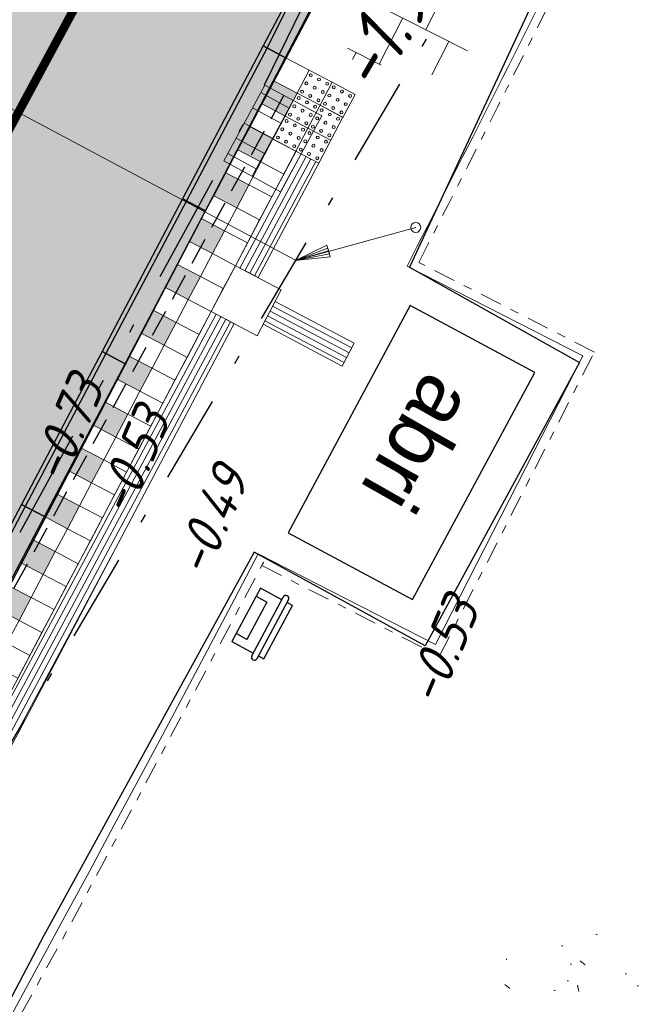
# Model space of a CAD drawing. Header units: metres. Extents: x 111546 to 149831, y 498798 to 507863.
# Tile 852 of 1056: x 111929 to 111936, y 501723 to 501735. Entities that reach past the tile are written whole.
import ezdxf
from ezdxf.enums import TextEntityAlignment as Align

# ---------------------------------------------------------------- set-up
doc = ezdxf.new("R2010")
doc.units = ezdxf.units.M
for name, pattern in [('DASHDOT', [25.4, 12.7, -6.35, 0, -6.35]), ('DIVIDE', [31.75, 12.7, -6.35, 0, -6.35, 0, -6.35]), ('HIDDEN2', [4.7625, 3.175, -1.5875]), ('VW-1-1_STREEP', [2, 1, -1])]:
    doc.linetypes.add(name, pattern=pattern)
for name, color, linetype in [('0-hoogte mv-bestaand', 253, 'Continuous'), ('2-bs-Streng regenwater', 252, 'DASHDOT'), ('2-bs-Streng regenwater  bobtot', 252, 'Continuous'), ('3-bs-materiaal scheiding', 200, 'HIDDEN2'), ('3-detail-tegels', 7, 'Continuous'), ('3-nw-abri', 3, 'Continuous'), ('3-nw-bushalte-mindervalide-verwijderen deze layer', 7, 'Continuous'), ('3-NW-HV-316010+318010-Afwerken zandbed voor wegfundering en menggranulaat-opp', 20, 'Continuous'), ('3-nw-markering', 7, 'Continuous'), ('3-nw-object-hondepoepbakken en afvalbakken', 2, 'Continuous'), ('3-vw-abri', 2, 'Continuous'), ('3-vw-band-bushalteband', 151, 'DIVIDE'), ('3-vw-band-ob 6x20', 30, 'Continuous'), ('3-vw-band-trb-13-15x25', 230, 'Continuous'), ('3-vw-HV-304010-Opbreken tegels-opp', 150, 'AI-KADASTRAAL')]:
    doc.layers.add(name, color=color, linetype=linetype)
for name, color, linetype, lineweight in [('2-nw-inlaat-hwa 125', 160, 'Continuous', 15), ('2-YY-kolkleiding HWA 125mm', 150, 'Continuous', 15), ('3-nw-band-bushalteband-HOV band Struijk verwo', 7, 'Continuous', 13), ('3-nw-band-ob 10x20', 7, 'Continuous', 13), ('3-nw-band-ob 10x20-achterkant', 7, 'DASHDOT', 13), ('3-nw-bushalte-mindervalide-N', 7, 'Continuous', 15), ('3-nw-mat-gel-geleidelijn tegels', 7, 'Continuous', 13), ('3-vw-kolk-trottoirkolk', 50, 'Continuous', 13), ('3-vw-object-hondepoepbakken en afvalbakken', 7, 'Continuous', 13), ('3-vw-verharding', 3, 'Continuous', 15), ('4-nw-gazon', 7, 'Continuous', 5)]:
    doc.layers.add(name, color=color, linetype=linetype, lineweight=lineweight)
doc.layers.add('3-nw-menggranulaat', color=7, linetype='Continuous', lineweight=13, true_color=0xebebeb)
doc.styles.get("Standard").update_dxf_attribs({"font": 'isocp-ie.shx'})
doc.styles.add('Stempel', font='arial.ttf')
doc.styles.add('veysel', font='isocp-ie.shx', dxfattribs={"height": 0.1})
doc.linetypes.add('AI-KADASTRAAL', pattern='A,5.5,-2,["K",Standard,S=1.8,R=0,X=0,Y=-0.9],-2,5.5,-2,[5,NLCS.SHX,S=0.75,R=0,X=0,Y=0],-2', length=19)

# ---------------------------------------------------------------- blocks, each defined once
blk = doc.blocks.new('HOV band Struijk Verwo - verloopband naar 13-15 lang 2.00 m')
blk.add_lwpolyline([(0, 0), (2, 0), (2, 0.3), (0, 0.3)], close=True)
blk.add_lwpolyline([(0, 0), (2, 0.05)])
blk = doc.blocks.new('HOV band Struijk Verwo - lang 2.00 meter')
blk.add_lwpolyline([(0, 0), (2, 0), (2, 0.3), (0, 0.3)], close=True)
blk.add_lwpolyline([(0, 0.05), (2, 0.05)])
blk = doc.blocks.new('tgls')
at = {"linetype": 'Continuous'}
for p, q in [((-1.018, -0.663), (-1.018, 0.575)), ((-0.418, -0.668), (-0.418, 0.573)), ((0.182, -0.673), (0.182, 0.57)), ((0.782, -0.678), (0.782, 0.568)), ((-1.018, 0.329), (-1.552, 0.329)), ((0.182, 0.329), (-0.418, 0.329)), ((1.218, 0.329), (0.782, 0.329)), ((-1.618, 0.029), (-1.635, 0.029)), ((-1.618, -0.658), (-1.618, 0.09)), ((-0.418, 0.029), (-1.018, 0.029)), ((0.782, 0.029), (0.182, 0.029)), ((-1.018, -0.271), (-1.618, -0.271)), ((0.182, -0.271), (-0.418, -0.271)), ((1.382, -0.271), (0.782, -0.271)), ((1.382, -0.682), (1.382, -0.248)), ((-1.618, -0.571), (-1.803, -0.571)), ((-0.418, -0.571), (-1.018, -0.571)), ((0.782, -0.571), (0.182, -0.571)), ((1.473, -0.571), (1.382, -0.571))]:
    blk.add_line(p, q, dxfattribs=at)
blk = doc.blocks.new('straatkolk_M')
at = {"linetype": 'Continuous'}
for p, q in [((-0.404, 0.475), (-0.569, -0.255)), ((0.569, 0.255), (-0.404, 0.475)), ((0.569, 0.255), (0.404, -0.475)), ((0.404, -0.475), (-0.569, -0.255))]:
    blk.add_line(p, q, dxfattribs=at)
blk = doc.blocks.new('Bestaande trottoirkolk')
for points in [[(-0.4, 0.374), (-0.4, 0.748)], [(-0.2, 0.374), (-0.2, 0.748)], [(0, 0.374), (0, 0.748)], [(0.2, 0.374), (0.2, 0.748)], [(0.4, 0.374), (0.4, 0.748)], [(-0.499, 0.374), (0.499, 0.374)]]:
    blk.add_lwpolyline(points)
at = {"rotation": 12.74062106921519}
blk.add_blockref('straatkolk_M', (0, 0.374), dxfattribs=at)
blk = doc.blocks.new('3-vuilnisbak')
for points in [[(0.35, 0.14), (0.35, 0.42), (-0.35, 0.42), (-0.35, 0.14)], [(0.245, 0.42), (0.245, 0.28), (-0.245, 0.28), (-0.245, 0.42)], [(-0.385, 0.14), (0.385, 0.14)], [(-0.383, 0.07), (0.385, 0.07)], [(-0.35, 0.07), (-0.35, 0), (0.35, 0), (0.35, 0.07)]]:
    blk.add_lwpolyline(points)
for centre, start, end in [((-0.385, 0.105), 90, 270), ((0.385, 0.105), 270, 90)]:
    blk.add_arc(centre, 0.035, start, end)
blk = doc.blocks.new('A$C64341721')
at = {"ltscale": 0.02}
blk.add_lwpolyline([(0.203, 0.221), (0.424, 0.018), (0.221, -0.203), (0, 0)], close=True, dxfattribs=at)
for centre in [(0.205, 0.161), (0.06, 0.003), (0.133, 0.082), (0.212, 0.009), (0.285, 0.088), (0.364, 0.015), (0.139, -0.07), (0.291, -0.064), (0.219, -0.143)]:
    blk.add_circle(centre, 0.0169, dxfattribs=at)
blk = doc.blocks.new('2-inlaat')
for p, q in [((-1.728, 2.693), (0, 0)), ((0, 0), (-0.357, 0.822))]:
    blk.add_line(p, q)
blk.add_lwpolyline([(-0.357, 0.822), (-0.618, 0.653), (0, 0), (-0.424, 0.781), (-0.552, 0.694), (0, 0), (-0.491, 0.739)])
blk.add_circle((-1.728, 2.693), 0.128)

msp = doc.modelspace()

# ---------------------------------------------------------------- hatches: boundary and pattern name
at = {"layer": '3-nw-band-bushalteband-HOV band Struijk verwo', "lineweight": 9}
h = msp.add_hatch(color=256, dxfattribs=at)
h.dxf.hatch_style = 1
h.paths.add_polyline_path([(111932.0603, 501733.9659), (111931.9204, 501733.7006), (111931.655, 501733.8405), (111931.795, 501734.1059)])
h = msp.add_hatch(color=256, dxfattribs=at)
h.dxf.hatch_style = 1
h.paths.add_polyline_path([(111931.7804, 501733.4352), (111931.6404, 501733.1699), (111931.3751, 501733.3098), (111931.515, 501733.5752)])
h = msp.add_hatch(color=256, dxfattribs=at)
h.dxf.hatch_style = 1
h.paths.add_polyline_path([(111931.5005, 501732.9045), (111931.3605, 501732.6392), (111931.0952, 501732.7791), (111931.2351, 501733.0445)])
h = msp.add_hatch(color=256, dxfattribs=at)
h.dxf.hatch_style = 1
h.paths.add_polyline_path([(111931.2205, 501732.3738), (111931.0806, 501732.1085), (111930.8152, 501732.2484), (111930.9552, 501732.5138)])
h = msp.add_hatch(color=256, dxfattribs=at)
h.dxf.hatch_style = 1
h.paths.add_polyline_path([(111930.9406, 501731.8431), (111930.8006, 501731.5778), (111930.5353, 501731.7177), (111930.6753, 501731.9831)])
h = msp.add_hatch(color=256, dxfattribs=at)
h.dxf.hatch_style = 1
h.paths.add_polyline_path([(111930.6607, 501731.3124), (111930.5207, 501731.0471), (111930.2554, 501731.1871), (111930.3953, 501731.4524)])
h = msp.add_hatch(color=256, dxfattribs=at)
h.dxf.hatch_style = 1
h.paths.add_polyline_path([(111930.3807, 501730.7817), (111930.2408, 501730.5164), (111929.9754, 501730.6564), (111930.1154, 501730.9217)])
h = msp.add_hatch(color=256, dxfattribs=at)
h.dxf.hatch_style = 1
h.paths.add_polyline_path([(111930.1008, 501730.251), (111929.9608, 501729.9857), (111929.6955, 501730.1257), (111929.8355, 501730.391)])
h = msp.add_hatch(color=256, dxfattribs=at)
h.dxf.hatch_style = 1
h.paths.add_polyline_path([(111929.8209, 501729.7203), (111929.6809, 501729.455), (111929.4156, 501729.595), (111929.5555, 501729.8603)])
h = msp.add_hatch(color=256, dxfattribs=at)
h.dxf.hatch_style = 1
h.paths.add_polyline_path([(111929.5409, 501729.1897), (111929.401, 501728.9243), (111929.1356, 501729.0643), (111929.2756, 501729.3296)])
h = msp.add_hatch(color=256, dxfattribs=at)
h.dxf.hatch_style = 1
h.paths.add_polyline_path([(111929.261, 501728.659), (111929.121, 501728.3936), (111928.8557, 501728.5336), (111928.9957, 501728.7989)])
h = msp.add_hatch(color=256, dxfattribs=at)
h.dxf.hatch_style = 1
h.paths.add_polyline_path([(111928.9811, 501728.1283), (111928.8411, 501727.8629), (111928.5758, 501728.0029), (111928.7157, 501728.2682)])
at = {"layer": '3-nw-bushalte-mindervalide-N', "ltscale": 0.02}
h = msp.add_hatch(dxfattribs=at)
h.set_pattern_fill('ANSI31', color=256, scale=0.02, angle=246.34282)
h.set_pattern_definition([(241.8181, (111933.5514, 501736.093077), (0.05597224, -0.0299893), [])])
h.paths.add_polyline_path([(111931.6077, 501731.8304), (111931.3459, 501731.9685), (111932.0457, 501733.2953), (111932.3111, 501733.1553)])
h = msp.add_hatch(dxfattribs=at)
h.set_pattern_fill('ANSI31', color=256, scale=0.02, angle=156.7139)
h.set_pattern_definition([(152.1892, (111936.328804, 501729.17054), (-0.0296262, -0.0561653), [])])
h.paths.add_polyline_path([(111931.6667, 501731.2906), (111931.8066, 501731.5559), (111932.7225, 501731.0728), (111932.5826, 501730.8074)])
h = msp.add_hatch(dxfattribs=at)
h.set_pattern_fill('ANSI31', color=256, scale=0.02, angle=246.34282)
h.set_pattern_definition([(241.8181, (111932.979356, 501735.00858), (0.05597224, -0.0299893), [])])
h.paths.add_polyline_path([(111927.1288, 501723.3393), (111926.867, 501723.4774), (111931.066, 501731.4378), (111931.3313, 501731.2978)])
at = {"layer": '3-nw-menggranulaat', "ltscale": 0.02}
h = msp.add_hatch(color=256, dxfattribs=at)
h.dxf.hatch_style = 1
edge = h.paths.add_edge_path(flags=17)
edge.add_line((111945.4205, 501891.0356), (111945.6729, 501890.794))
edge.add_line((111945.6729, 501890.794), (111945.6874, 501890.807))
edge.add_line((111945.6874, 501890.807), (111945.7046, 501890.8177))
edge.add_line((111945.7046, 501890.8177), (111945.7238, 501890.8259))
edge.add_line((111945.7238, 501890.8259), (111945.7445, 501890.8318))
edge.add_line((111945.7445, 501890.8318), (111945.7662, 501890.8351))
edge.add_line((111945.7662, 501890.8351), (111945.7883, 501890.836))
edge.add_line((111945.7883, 501890.836), (111945.8102, 501890.8344))
edge.add_line((111945.8102, 501890.8344), (111945.8314, 501890.8303))
edge.add_line((111945.8314, 501890.8303), (111945.8513, 501890.8237))
edge.add_line((111945.8513, 501890.8237), (111945.8693, 501890.8145))
edge.add_line((111945.8693, 501890.8145), (111945.8849, 501890.8028))
edge.add_arc((111943.4234, 501888.1077), 3.65, -30.75903, 47.59341, ccw=False)
edge.add_line((111946.56, 501886.241), (111946.396, 501885.9655))
edge.add_line((111946.396, 501885.9655), (111953.9762, 501881.4542))
edge.add_line((111953.9762, 501881.4542), (111958.2826, 501888.69))
edge.add_line((111958.2826, 501888.69), (111956.8741, 501889.9773))
edge.add_line((111956.8741, 501889.9773), (111951.4568, 501894.3664))
edge.add_line((111951.4568, 501894.3664), (111933.3048, 501910.9454))
edge.add_arc((111934.4175, 501912.1637), 1.65, 137.59341, 227.59341, ccw=False)
edge.add_line((111933.1992, 501913.2764), (111952.7546, 501934.6874))
edge.add_line((111952.7546, 501934.6874), (111952.7652, 501934.6999))
edge.add_line((111952.7652, 501934.6999), (111952.7884, 501934.7244))
edge.add_line((111952.7884, 501934.7244), (111958.8189, 501941.3271))
edge.add_arc((111962.9907, 501937.5168), 5.65, 65.58791, 137.59341, ccw=False)
edge.add_line((111965.3258, 501942.6617), (111990.2953, 501931.3286))
edge.add_line((111990.2953, 501931.3286), (111992.5123, 501928.7742))
edge.add_line((111992.5123, 501928.7742), (111996.2832, 501938.3855))
edge.add_line((111996.2832, 501938.3855), (111993.0828, 501937.6602))
edge.add_line((111993.0828, 501937.6602), (111947.8566, 501958.1872))
edge.add_line((111947.8566, 501958.1872), (111944.1829, 501950.2846))
edge.add_line((111944.1829, 501950.2846), (111946.0273, 501949.4554))
edge.add_arc((111943.3152, 501943.3934), 6.641, -41.72574, 65.89655, ccw=False)
edge.add_line((111948.2716, 501938.9734), (111948.2104, 501938.9056))
edge.add_line((111948.2104, 501938.9056), (111948.1767, 501938.8686))
edge.add_line((111948.1767, 501938.8686), (111919.7385, 501908.7564))
edge.add_line((111919.7385, 501908.7564), (111924.5965, 501904.3126))
edge.add_line((111924.5965, 501904.3126), (111926.7841, 501906.8548))
edge.add_line((111926.7841, 501906.8548), (111926.8718, 501906.9396))
edge.add_arc((111927.9845, 501905.4644), 1.8478, 39.9448, 127.02577, ccw=False)
edge.add_line((111929.4011, 501906.6508), (111929.3935, 501906.5287))
edge.add_line((111929.3935, 501906.5287), (111929.4066, 501906.5141))
edge.add_line((111929.4066, 501906.5141), (111929.4175, 501906.497))
edge.add_line((111929.4175, 501906.497), (111929.426, 501906.4777))
edge.add_line((111929.426, 501906.4777), (111929.4321, 501906.4569))
edge.add_line((111929.4321, 501906.4569), (111929.4359, 501906.4352))
edge.add_line((111929.4359, 501906.4352), (111929.4371, 501906.4131))
edge.add_line((111929.4371, 501906.4131), (111929.4359, 501906.3911))
edge.add_line((111929.4359, 501906.3911), (111929.4321, 501906.3699))
edge.add_line((111929.4321, 501906.3699), (111929.4257, 501906.35))
edge.add_line((111929.4257, 501906.35), (111929.4167, 501906.3319))
edge.add_line((111929.4167, 501906.3319), (111929.338, 501906.2428))
edge.add_line((111929.338, 501906.2428), (111945.4205, 501891.0356))
edge = h.paths.add_edge_path()
edge.add_line((111939.0689, 501884.2217), (111923.2649, 501898.6751))
edge.add_line((111923.2649, 501898.6751), (111923.0035, 501899.3073))
edge.add_line((111923.0035, 501899.3073), (111922.989, 501899.2943))
edge.add_line((111922.989, 501899.2943), (111922.9719, 501899.2837))
edge.add_line((111922.9719, 501899.2837), (111922.9527, 501899.2756))
edge.add_line((111922.9527, 501899.2756), (111922.932, 501899.2699))
edge.add_line((111922.932, 501899.2699), (111922.9104, 501899.2666))
edge.add_line((111922.9104, 501899.2666), (111922.8883, 501899.2659))
edge.add_line((111922.8883, 501899.2659), (111922.8665, 501899.2676))
edge.add_line((111922.8665, 501899.2676), (111922.8453, 501899.2718))
edge.add_line((111922.8453, 501899.2718), (111922.8254, 501899.2785))
edge.add_line((111922.8254, 501899.2785), (111922.8074, 501899.2877))
edge.add_line((111922.8074, 501899.2877), (111922.7918, 501899.2994))
edge.add_line((111922.7918, 501899.2994), (111922.7244, 501899.361))
edge.add_arc((111923.7904, 501900.8134), 1.8016, 142.46827, 233.72181, ccw=False)
edge.add_line((111922.3617, 501901.9109), (111924.5902, 501904.3072))
edge.add_line((111924.5902, 501904.3072), (111919.7344, 501908.7519))
edge.add_line((111919.7344, 501908.7519), (111909.1625, 501897.0827))
edge.add_line((111909.1625, 501897.0827), (111913.8523, 501892.7753))
edge.add_line((111913.8523, 501892.7753), (111915.8761, 501894.9148))
edge.add_arc((111917.0874, 501893.8799), 1.5932, 61.0323, 139.48943, ccw=False)
edge.add_line((111917.8591, 501895.2738), (111918.9555, 501894.4073))
edge.add_line((111918.9555, 501894.4073), (111918.9686, 501894.3928))
edge.add_line((111918.9686, 501894.3928), (111918.9794, 501894.3756))
edge.add_line((111918.9794, 501894.3756), (111918.9879, 501894.3564))
edge.add_line((111918.9879, 501894.3564), (111918.9939, 501894.3357))
edge.add_line((111918.9939, 501894.3357), (111918.9976, 501894.314))
edge.add_line((111918.9976, 501894.314), (111918.9988, 501894.2919))
edge.add_line((111918.9988, 501894.2919), (111918.9974, 501894.27))
edge.add_line((111918.9974, 501894.27), (111918.9936, 501894.2488))
edge.add_line((111918.9936, 501894.2488), (111918.9871, 501894.2289))
edge.add_line((111918.9871, 501894.2289), (111918.9781, 501894.2108))
edge.add_line((111918.9781, 501894.2108), (111918.9664, 501894.1952))
edge.add_line((111918.9664, 501894.1952), (111937.2225, 501877.2639))
edge.add_line((111937.2225, 501877.2639), (111937.3506, 501877.4043))
edge.add_line((111937.3506, 501877.4043), (111937.3651, 501877.4173))
edge.add_line((111937.3651, 501877.4173), (111937.3822, 501877.4279))
edge.add_line((111937.3822, 501877.4279), (111937.4014, 501877.4361))
edge.add_line((111937.4014, 501877.4361), (111937.4221, 501877.4419))
edge.add_line((111937.4221, 501877.4419), (111937.4437, 501877.4452))
edge.add_line((111937.4437, 501877.4452), (111937.4658, 501877.446))
edge.add_line((111937.4658, 501877.446), (111937.4876, 501877.4444))
edge.add_line((111937.4876, 501877.4444), (111937.5088, 501877.4403))
edge.add_line((111937.5088, 501877.4403), (111937.5286, 501877.4336))
edge.add_line((111937.5286, 501877.4336), (111937.5466, 501877.4245))
edge.add_line((111937.5466, 501877.4245), (111937.5622, 501877.4128))
edge.add_line((111937.5622, 501877.4128), (111938.7544, 501876.3239))
edge.add_arc((111936.2929, 501873.6289), 3.65, -30.75903, 47.59341, ccw=False)
edge.add_line((111939.4294, 501871.7622), (111938.385, 501870.0074))
edge.add_arc((111935.2485, 501871.8741), 3.65, 245.34011, 329.24097, ccw=False)
edge.add_line((111933.7256, 501868.557), (111929.0206, 501864.0685))
edge.add_arc((111924.456, 501860.7388), 5.65, -42.41791, 36.11015, ccw=False)
edge.add_line((111928.6271, 501856.9276), (111889.9448, 501814.5917))
edge.add_line((111889.9448, 501814.5917), (111889.9191, 501814.5632))
edge.add_line((111889.9191, 501814.5632), (111886.2337, 501810.5301))
edge.add_arc((111888.7069, 501808.2704), 3.35, 137.58209, 197.54111)
edge.add_line((111885.5126, 501807.2607), (111890.1896, 501792.4643))
edge.add_arc((111884.8023, 501790.7615), 5.65, -42.58489, 17.54111, ccw=False)
edge.add_line((111888.9623, 501786.9382), (111860.4469, 501755.9116))
edge.add_line((111860.4469, 501755.9116), (111859.2031, 501754.8538))
edge.add_arc((111856.663, 501757.1884), 3.45, 227.41511, 317.41511, ccw=False)
edge.add_line((111854.3284, 501754.6482), (111853.4568, 501755.1777))
edge.add_line((111853.4568, 501755.1777), (111841.6617, 501766.0181))
edge.add_line((111841.6617, 501766.0181), (111839.7535, 501767.7719))
edge.add_line((111839.7535, 501767.7719), (111835.8964, 501763.5751))
edge.add_line((111835.8964, 501763.5751), (111836.3161, 501763.1893))
edge.add_line((111836.3161, 501763.1893), (111876.9192, 501725.8727))
edge.add_line((111876.9192, 501725.8727), (111896.1196, 501708.2263))
edge.add_line((111896.1196, 501708.2263), (111899.9767, 501712.4231))
edge.add_line((111899.9767, 501712.4231), (111865.4492, 501744.1559))
edge.add_line((111865.4492, 501744.1559), (111865.3726, 501744.498))
edge.add_arc((111868.3838, 501747.7744), 4.45, 137.6472, 227.41511, ccw=False)
edge.add_line((111865.0952, 501750.7724), (111898.3784, 501787.2824))
edge.add_arc((111895.9027, 501789.5392), 3.35, 317.64716, 383.53609)
edge.add_line((111898.974, 501790.877), (111897.9326, 501793.2678))
edge.add_line((111897.9326, 501793.2678), (111893.2508, 501804.0168))
edge.add_arc((111897.6973, 501805.9535), 4.85, 137.58209, 203.53609, ccw=False)
edge.add_line((111894.1169, 501809.225), (111896.1368, 501811.4357))
edge.add_line((111896.1368, 501811.4357), (111933.9229, 501852.7908))
edge.add_arc((111938.094, 501848.9797), 5.65, 58.6164, 137.58209, ccw=False)
edge.add_line((111941.0363, 501853.8031), (111953.1191, 501846.4325))
edge.add_line((111953.1191, 501846.4325), (111956.6082, 501852.1523))
edge.add_line((111956.6082, 501852.1523), (111946.6541, 501858.2243))
edge.add_arc((111949.5965, 501863.0477), 5.65, 149.24097, 238.6164, ccw=False)
edge.add_line((111944.7413, 501865.9373), (111953.9493, 501881.412))
edge.add_line((111953.9493, 501881.412), (111946.3755, 501885.9311))
edge.add_line((111946.3755, 501885.9311), (111945.5156, 501884.4862))
edge.add_arc((111942.3791, 501886.3529), 3.65, 227.59341, 329.24097, ccw=False)
edge.add_line((111939.9176, 501883.6579), (111939.889, 501883.6834))
edge.add_line((111939.889, 501883.6834), (111939.8577, 501883.7108))
edge.add_line((111939.8577, 501883.7108), (111939.7902, 501883.77))
edge.add_line((111939.7902, 501883.77), (111939.7218, 501883.8337))
edge.add_line((111939.7218, 501883.8337), (111939.6895, 501883.8666))
edge.add_line((111939.6895, 501883.8666), (111939.6596, 501883.8999))
edge.add_line((111939.6596, 501883.8999), (111939.6328, 501883.9333))
edge.add_line((111939.6328, 501883.9333), (111939.6101, 501883.9666))
edge.add_line((111939.6101, 501883.9666), (111939.5924, 501883.9996))
edge.add_line((111939.5924, 501883.9996), (111939.5804, 501884.032))
edge.add_line((111939.5804, 501884.032), (111939.5751, 501884.0637))
edge.add_line((111939.5751, 501884.0637), (111939.5772, 501884.0942))
edge.add_line((111939.5772, 501884.0942), (111939.5814, 501884.109))
edge.add_line((111939.5814, 501884.109), (111939.5877, 501884.1235))
edge.add_line((111939.5877, 501884.1235), (111939.5963, 501884.1376))
edge.add_line((111939.5963, 501884.1376), (111939.3596, 501884.0053))
edge.add_line((111939.3596, 501884.0053), (111939.0689, 501884.2217))
edge = h.paths.add_edge_path(flags=17)
edge.add_line((111933.0577, 501869.1111), (111912.895, 501887.549))
edge.add_line((111912.895, 501887.549), (111912.8805, 501887.5359))
edge.add_line((111912.8805, 501887.5359), (111912.8633, 501887.5253))
edge.add_line((111912.8633, 501887.5253), (111912.8441, 501887.517))
edge.add_line((111912.8441, 501887.517), (111912.8234, 501887.5112))
edge.add_line((111912.8234, 501887.5112), (111912.8017, 501887.5079))
edge.add_line((111912.8017, 501887.5079), (111912.7796, 501887.507))
edge.add_line((111912.7796, 501887.507), (111912.7577, 501887.5086))
edge.add_line((111912.7577, 501887.5086), (111912.7366, 501887.5127))
edge.add_line((111912.7366, 501887.5127), (111912.7167, 501887.5193))
edge.add_line((111912.7167, 501887.5193), (111912.6986, 501887.5285))
edge.add_line((111912.6986, 501887.5285), (111912.683, 501887.5402))
edge.add_line((111912.683, 501887.5402), (111912.2714, 501887.9162))
edge.add_arc((111913.4223, 501889.4072), 1.8836, 145.26236, 232.33447, ccw=False)
edge.add_line((111911.8745, 501890.4805), (111913.8494, 501892.7722))
edge.add_line((111913.8494, 501892.7722), (111909.1549, 501897.0744))
edge.add_line((111909.1549, 501897.0744), (111901.8785, 501889.0129))
edge.add_line((111901.8785, 501889.0129), (111928.2662, 501864.9107))
edge.add_arc((111924.456, 501860.7388), 5.65, 37.7584, 47.59468, ccw=False)
edge.add_line((111928.9229, 501864.1984), (111933.6754, 501868.5805))
edge.add_arc((111935.2485, 501871.8741), 3.65, 233.53134, 244.47053, ccw=False)
edge.add_line((111933.079, 501868.9388), (111933.0701, 501868.9465))
edge.add_line((111933.0701, 501868.9465), (111933.0624, 501868.9556))
edge.add_line((111933.0624, 501868.9556), (111933.0558, 501868.9659))
edge.add_line((111933.0558, 501868.9659), (111933.0502, 501868.9772))
edge.add_line((111933.0502, 501868.9772), (111933.0458, 501868.9893))
edge.add_line((111933.0458, 501868.9893), (111933.0424, 501869.0021))
edge.add_line((111933.0424, 501869.0021), (111933.039, 501869.0288))
edge.add_line((111933.039, 501869.0288), (111933.0399, 501869.056))
edge.add_line((111933.0399, 501869.056), (111933.0451, 501869.0822))
edge.add_line((111933.0451, 501869.0822), (111933.0493, 501869.0944))
edge.add_line((111933.0493, 501869.0944), (111933.0545, 501869.1059))
edge.add_line((111933.0545, 501869.1059), (111933.0608, 501869.1163))
edge.add_line((111933.0608, 501869.1163), (111933.0682, 501869.1256))
edge.add_line((111933.0682, 501869.1256), (111933.0577, 501869.1111))
edge = h.paths.add_edge_path()
edge.add_line((111992.5179, 501928.7676), (111994.7292, 501926.2197))
edge.add_line((111994.7292, 501926.2197), (111992.7618, 501920.8852))
edge.add_line((111992.7618, 501920.8852), (111990.9535, 501916.2577))
edge.add_line((111990.9535, 501916.2577), (111987.3966, 501907.1552))
edge.add_line((111987.3966, 501907.1552), (111984.5685, 501905.9622))
edge.add_line((111984.5685, 501905.9622), (111979.6175, 501893.2924))
edge.add_line((111979.6175, 501893.2924), (111980.8658, 501890.4421))
edge.add_line((111980.8658, 501890.4421), (111966.3394, 501853.2677))
edge.add_arc((112199.3326, 501762.2227), 250.15, 158.656294, 158.959504)
edge.add_line((111965.8609, 501852.0335), (111958.2211, 501851.1683))
edge.add_line((111958.2211, 501851.1683), (111956.6509, 501852.1262))
edge.add_line((111956.6509, 501852.1262), (111953.1617, 501846.4064))
edge.add_line((111953.1617, 501846.4064), (111954.801, 501845.4065))
edge.add_line((111954.801, 501845.4065), (111961.2929, 501839.1012))
edge.add_arc((112172.9168, 501770.2756), 222.5345, 161.984141, 163.432257)
edge.add_line((111959.6211, 501833.7311), (111947.8873, 501794.3967))
edge.add_arc((111619.3818, 501892.3933), 342.8107, 334.016078, 343.389614, ccw=False)
edge.add_line((111927.5402, 501742.2014), (111914.6403, 501718.2034))
edge.add_arc((111619.3446, 501892.406), 342.85, 327.803063, 329.462534, ccw=False)
edge.add_line((111909.4717, 501709.7249), (111902.159, 501710.4174))
edge.add_line((111902.159, 501710.4174), (111900.0135, 501712.3893))
edge.add_line((111900.0135, 501712.3893), (111896.1564, 501708.1925))
edge.add_line((111896.1564, 501708.1925), (111898.3692, 501706.1588))
edge.add_line((111898.3692, 501706.1588), (111901.9376, 501698.2777))
edge.add_arc((111620.0913, 501891.8095), 341.8946, 319.976566, 325.524268, ccw=False)
edge.add_line((111881.9079, 501671.9368), (111875.8132, 501664.6874))
edge.add_line((111875.8132, 501664.6874), (111881.8015, 501659.8582))
edge.add_line((111881.8015, 501659.8582), (111887.6852, 501667.154))
edge.add_arc((111619.6416, 501892.2362), 350.0133, 319.979072, 330.881819)
edge.add_line((111925.4195, 501721.9153), (111934.2415, 501738.8209))
edge.add_arc((111619.6416, 501892.2362), 350.0133, 334.00373, 336.636623)
edge.add_line((111940.9568, 501753.4345), (111946.615, 501767.3333))
edge.add_arc((111619.5305, 501892.3164), 350.15, 339.087525, 343.389614)
edge.add_line((111955.069, 501792.2218), (111966.8024, 501831.5546))
edge.add_arc((112199.5184, 501762.133), 242.85, 158.656294, 163.389614, ccw=False)
edge.add_line((111973.3246, 501850.5211), (111996.8969, 501910.8449))
edge.add_line((111996.8969, 501910.8449), (111999.7725, 501918.2039))
edge.add_line((111999.7725, 501918.2039), (112014.2094, 501957.3484))
edge.add_line((112014.2094, 501957.3484), (112017.327, 501965.8015))
edge.add_line((112017.327, 501965.8015), (112023.9953, 501969.4553))
edge.add_line((112023.9953, 501969.4553), (112025.9918, 501974.4606))
edge.add_line((112025.9918, 501974.4606), (112023.5855, 501976.2269))
edge.add_line((112023.5855, 501976.2269), (112024.3517, 501978.5545))
edge.add_line((112024.3517, 501978.5545), (112022.3088, 501979.3064))
edge.add_line((112022.3088, 501979.3064), (112022.8152, 501980.6823))
edge.add_line((112022.8152, 501980.6823), (112015.7803, 501983.2979))
edge.add_line((112015.7803, 501983.2979), (112012.7309, 501975.0297))
edge.add_line((112012.7309, 501975.0297), (111999.4836, 501939.1108))
edge.add_line((111999.4836, 501939.1108), (111996.2923, 501938.3876))
edge.add_line((111996.2923, 501938.3876), (111992.5179, 501928.7676))
edge = h.paths.add_edge_path()
edge.add_line((112022.6664, 501569.4539), (112021.9525, 501567.8914))
edge.add_arc((112022.5437, 501567.6213), 0.65, 155.44535, 245.26702)
edge.add_line((112022.2718, 501567.0309), (112030.4099, 501563.2821))
edge.add_arc((112030.6818, 501563.8725), 0.65, 245.26702, 335.61275)
edge.add_line((112031.2738, 501563.6041), (112031.7526, 501564.6357))
edge.add_line((112031.7526, 501564.6357), (112037.7391, 501577.621))
edge.add_line((112037.7391, 501577.621), (112039.5258, 501581.518))
edge.add_line((112039.5258, 501581.518), (112043.4029, 501579.7321))
edge.add_line((112043.4029, 501579.7321), (112042.2053, 501577.1324))
edge.add_arc((112042.7957, 501576.8604), 0.65, 155.26702, 244.8963)
edge.add_line((112042.5199, 501576.2718), (112043.6841, 501575.7264))
edge.add_line((112043.6841, 501575.7264), (112037.3742, 501562.0284))
edge.add_line((112037.3742, 501562.0284), (112036.9034, 501561.0065))
edge.add_arc((112037.4938, 501560.7346), 0.65, 155.26702, 245.26702)
edge.add_line((112037.2219, 501560.1442), (112070.2963, 501544.9086))
edge.add_line((112070.2963, 501544.9086), (112090.0758, 501535.7972))
edge.add_line((112090.0758, 501535.7972), (112106.9799, 501528.0104))
edge.add_line((112106.9799, 501528.0104), (112102.6804, 501518.6766))
edge.add_line((112102.6804, 501518.6766), (112096.6219, 501521.4671))
edge.add_line((112096.6219, 501521.4671), (112098.0341, 501524.5333))
edge.add_line((112098.0341, 501524.5333), (112072.1423, 501536.474))
edge.add_line((112072.1423, 501536.474), (112068.2561, 501528.0329))
edge.add_line((112068.2561, 501528.0329), (112094.1523, 501516.1055))
edge.add_line((112094.1523, 501516.1055), (112096.6009, 501521.4217))
edge.add_line((112096.6009, 501521.4217), (112102.6595, 501518.6312))
edge.add_line((112102.6595, 501518.6312), (112097.7794, 501508.0373))
edge.add_line((112097.7794, 501508.0373), (112065.7267, 501522.8023))
edge.add_line((112065.7267, 501522.8023), (112072.124, 501536.69))
edge.add_line((112072.124, 501536.69), (112023.5558, 501559.0627))
edge.add_arc((112021.6103, 501554.8393), 4.65, 65.26702, 155.26702)
edge.add_line((112017.3868, 501556.7848), (112004.8207, 501529.5055))
edge.add_line((112004.8207, 501529.5055), (111991.5629, 501500.7245))
edge.add_line((111991.5629, 501500.7245), (111991.191, 501493.9811))
edge.add_line((111991.191, 501493.9811), (111981.4392, 501500.8561))
edge.add_line((111981.4392, 501500.8561), (111985.3353, 501503.2189))
edge.add_line((111985.3353, 501503.2189), (111995.4999, 501525.2871))
edge.add_line((111995.4999, 501525.2871), (112013.4446, 501564.2406))
edge.add_line((112013.4446, 501564.2406), (112022.0681, 501582.9609))
edge.add_line((112022.0681, 501582.9609), (112027.6993, 501580.3669))
edge.add_line((112027.6993, 501580.3669), (112027.4871, 501579.9062))
edge.add_line((112027.4871, 501579.9062), (112022.6664, 501569.4539))
at = {"layer": '3-vw-HV-304010-Opbreken tegels-opp', "ltscale": 0.01}
h = msp.add_hatch(dxfattribs=at)
h.set_pattern_fill('GOST_GLASS', color=256, scale=0.08)
h.set_pattern_definition([(294.51638, (112010.33835, 501946.37295), (-0.2375469, -0.6359021), [0.4, -0.56]), (294.51638, (112010.27896, 501946.21397), (-0.2375469, -0.6359021), [0.16, -0.8]), (294.51638, (112010.49732, 501946.31356), (-0.2375469, -0.6359021), [0.16, -0.8])])
h.paths.add_polyline_path([(111933.3474, 501731.1403), (111932.3869, 501729.4537), (111933.6152, 501728.7542), (111934.5757, 501730.4407)], flags=9)
at = {"layer": '4-nw-gazon', "ltscale": 0.1}
h = msp.add_hatch(dxfattribs=at)
h.set_pattern_fill('AGR-GRAS_GAZON', color=256, scale=0.5, angle=-46.148, pattern_type=2)
h.set_pattern_definition([(308.76637, (112536.01844, 500993.9837), (0.9624805, 0.0527809), [0, -0.76, 0, -0.85, 0, -0.8125]), (278.76637, (112536.0184, 500993.9837), (1.4302849, -0.8534867), [0, -0.41, 0, -0.685, 0, -0.2625]), (238.76637, (112536.00485, 500994.5986), (0.037241, -1.5566281), [0, -0.25, 0, -0.9, 0, -1.175]), (228.76637, (112536.0049, 500994.5986), (0.4719491, -1.4929976), [0, -0.125, 0, -0.59, 0, -0.675]), (322.26637, (112537.8949, 500995.2955), (0.8731955, 0.27140796), [0.075, -1.04775]), (281.26637, (112534.08584, 500995.2113), (0.83706867, -0.3680336), [0.075, -1.04775])])
edge = h.paths.add_edge_path()
edge.add_arc((111935.4007, 501723.2357), 1.1599, 0, 360)

# ---------------------------------------------------------------- linework, layer by layer
at = {"layer": '2-bs-Streng regenwater', "ltscale": 0.08, "flags": 128}
msp.add_lwpolyline([(111934.329, 501735.904), (111914.197, 501701.809)], dxfattribs=at)
at = {"layer": '2-YY-kolkleiding HWA 125mm', "ltscale": 0.06}
msp.add_lwpolyline([(111925.4699, 501738.0709), (111924.9348, 501736.7793), (111925.0383, 501735.7664), (111932.0426, 501732.0318)], dxfattribs=at)
at = {"layer": '3-bs-materiaal scheiding', "ltscale": 0.1}
msp.add_lwpolyline([(111924.2093, 501719.8855), (111931.9073, 501733.9379)], dxfattribs=at)
at = {"layer": '3-detail-tegels', "lineweight": 9}
for p, q in [((111931.515, 501733.5752, 0), (111931.7804, 501733.4352, 0)), ((111931.7804, 501733.4352, 0), (111931.515, 501733.5752, 0)), ((111931.6404, 501733.1699, 0), (111931.3751, 501733.3098, 0)), ((111931.5005, 501732.9045, 0), (111931.2351, 501733.0445, 0)), ((111931.3605, 501732.6392, 0), (111931.0952, 501732.7791, 0)), ((111930.3807, 501730.7817, 0), (111930.6461, 501730.6418, 0)), ((111930.2408, 501730.5164, 0), (111930.5061, 501730.3764, 0))]:
    msp.add_line(p, q, dxfattribs=at)
at = {"layer": '3-nw-abri', "ltscale": 0.25}
msp.add_lwpolyline([(111933.371, 501731.508), (111931.957, 501728.878), (111933.397, 501728.103), (111934.812, 501730.734)], close=True, dxfattribs=at)
at = {"layer": '3-nw-band-bushalteband-HOV band Struijk verwo', "lineweight": 9, "elevation": 0, "flags": 128}
for points in [[(111932.2003, 501734.2313), (111932.0603, 501733.9659), (111931.795, 501734.1059), (111931.9349, 501734.3712)], [(111932.0603, 501733.9659), (111931.9204, 501733.7006), (111931.655, 501733.8405), (111931.795, 501734.1059)], [(111931.9204, 501733.7006), (111931.7804, 501733.4352), (111931.515, 501733.5752), (111931.655, 501733.8405)], [(111931.7804, 501733.4352), (111931.6404, 501733.1699), (111931.3751, 501733.3098), (111931.515, 501733.5752)], [(111931.6404, 501733.1699), (111931.5005, 501732.9045), (111931.2351, 501733.0445), (111931.3751, 501733.3098)], [(111931.5005, 501732.9045), (111931.3605, 501732.6392), (111931.0952, 501732.7791), (111931.2351, 501733.0445)], [(111931.3605, 501732.6392), (111931.2205, 501732.3738), (111930.9552, 501732.5138), (111931.0952, 501732.7791)], [(111931.2205, 501732.3738), (111931.0806, 501732.1085), (111930.8152, 501732.2484), (111930.9552, 501732.5138)], [(111931.4859, 501732.2339), (111931.3459, 501731.9685), (111931.0806, 501732.1085), (111931.2205, 501732.3738)], [(111931.0806, 501732.1085), (111930.9406, 501731.8431), (111930.6753, 501731.9831), (111930.8152, 501732.2484)], [(111931.3459, 501731.9685), (111931.2059, 501731.7032), (111930.9406, 501731.8431), (111931.0806, 501732.1085)], [(111930.9406, 501731.8431), (111930.8006, 501731.5778), (111930.5353, 501731.7177), (111930.6753, 501731.9831)], [(111931.2059, 501731.7032), (111931.066, 501731.4378), (111930.8006, 501731.5778), (111930.9406, 501731.8431)], [(111930.8006, 501731.5778), (111930.6607, 501731.3124), (111930.3953, 501731.4524), (111930.5353, 501731.7177)], [(111931.066, 501731.4378), (111930.926, 501731.1725), (111930.6607, 501731.3124), (111930.8006, 501731.5778)], [(111930.6607, 501731.3124), (111930.5207, 501731.0471), (111930.2554, 501731.1871), (111930.3953, 501731.4524)], [(111930.926, 501731.1725), (111930.786, 501730.9071), (111930.5207, 501731.0471), (111930.6607, 501731.3124)], [(111930.5207, 501731.0471), (111930.3807, 501730.7817), (111930.1154, 501730.9217), (111930.2554, 501731.1871)], [(111930.786, 501730.9071), (111930.6461, 501730.6418), (111930.3807, 501730.7817), (111930.5207, 501731.0471)], [(111930.3807, 501730.7817), (111930.2408, 501730.5164), (111929.9754, 501730.6564), (111930.1154, 501730.9217)], [(111930.6461, 501730.6418), (111930.5061, 501730.3764), (111930.2408, 501730.5164), (111930.3807, 501730.7817)], [(111930.2408, 501730.5164), (111930.1008, 501730.251), (111929.8355, 501730.391), (111929.9754, 501730.6564)], [(111930.5061, 501730.3764), (111930.3662, 501730.1111), (111930.1008, 501730.251), (111930.2408, 501730.5164)], [(111930.1008, 501730.251), (111929.9608, 501729.9857), (111929.6955, 501730.1257), (111929.8355, 501730.391)], [(111930.3662, 501730.1111), (111930.2262, 501729.8457), (111929.9608, 501729.9857), (111930.1008, 501730.251)], [(111929.9608, 501729.9857), (111929.8209, 501729.7203), (111929.5555, 501729.8603), (111929.6955, 501730.1257)], [(111930.2262, 501729.8457), (111930.0862, 501729.5804), (111929.8209, 501729.7203), (111929.9608, 501729.9857)], [(111929.8209, 501729.7203), (111929.6809, 501729.455), (111929.4156, 501729.595), (111929.5555, 501729.8603)], [(111930.0862, 501729.5804), (111929.9463, 501729.315), (111929.6809, 501729.455), (111929.8209, 501729.7203)], [(111929.6809, 501729.455), (111929.5409, 501729.1897), (111929.2756, 501729.3296), (111929.4156, 501729.595)], [(111929.9463, 501729.315), (111929.8063, 501729.0497), (111929.5409, 501729.1897), (111929.6809, 501729.455)], [(111929.5409, 501729.1897), (111929.401, 501728.9243), (111929.1356, 501729.0643), (111929.2756, 501729.3296)], [(111929.8063, 501729.0497), (111929.6663, 501728.7843), (111929.401, 501728.9243), (111929.5409, 501729.1897)], [(111929.401, 501728.9243), (111929.261, 501728.659), (111928.9957, 501728.7989), (111929.1356, 501729.0643)], [(111929.6663, 501728.7843), (111929.5264, 501728.519), (111929.261, 501728.659), (111929.401, 501728.9243)], [(111929.261, 501728.659), (111929.121, 501728.3936), (111928.8557, 501728.5336), (111928.9957, 501728.7989)], [(111929.5264, 501728.519), (111929.3864, 501728.2536), (111929.121, 501728.3936), (111929.261, 501728.659)], [(111929.121, 501728.3936), (111928.9811, 501728.1283), (111928.7157, 501728.2682), (111928.8557, 501728.5336)], [(111929.3864, 501728.2536), (111929.2464, 501727.9883), (111928.9811, 501728.1283), (111929.121, 501728.3936)], [(111928.9811, 501728.1283), (111928.8411, 501727.8629), (111928.5758, 501728.0029), (111928.7157, 501728.2682)], [(111929.2464, 501727.9883), (111929.1065, 501727.7229), (111928.8411, 501727.8629), (111928.9811, 501728.1283)], [(111929.1065, 501727.7229), (111928.9665, 501727.4576), (111928.7011, 501727.5976), (111928.8411, 501727.8629)], [(111928.9665, 501727.4576), (111928.8265, 501727.1923), (111928.5612, 501727.3322), (111928.7011, 501727.5976)]]:
    msp.add_lwpolyline(points, close=True, dxfattribs=at)
at = {"layer": '3-nw-band-ob 10x20', "ltscale": 0.02}
msp.add_lwpolyline([(111917.1454, 501727.1092, 0.032301), (111935.9552, 501766.8429)], format="xyb", dxfattribs=at)
at = {"layer": '3-nw-band-ob 10x20'}
for points in [[(111933.3339, 501731.9632, 0.0029276), (111935.1902, 501735.6489)], [(111865.8408, 501636.4822), (111889.4227, 501665.7243, 0.0538909), (111931.6098, 501728.6329)]]:
    msp.add_lwpolyline(points, format="xyb", dxfattribs=at)
for points in [[(111935.3676, 501730.9259), (111933.3339, 501731.9632)], [(111935.3676, 501730.9259), (111933.6637, 501727.5853), (111931.6098, 501728.6329)]]:
    msp.add_lwpolyline(points, dxfattribs=at)
at = {"layer": '3-nw-band-ob 10x20-achterkant', "ltscale": 0.02}
for points in [[(111917.1065, 501727.2452, 0.0321765), (111935.8366, 501766.8152)], [(111933.4685, 501732.0068, 0.0028567), (111935.2798, 501735.6044)], [(111931.6608, 501728.5149, 0.0000169), (111931.6719, 501728.536, 0.0000169)], [(111865.9325, 501636.4367), (111889.4999, 501665.6607, 0.0538327), (111931.6608, 501728.5149)]]:
    msp.add_lwpolyline(points, format="xyb", dxfattribs=at)
msp.add_lwpolyline([(111931.6534, 501728.4984), (111933.7074, 501727.4508), (111935.5021, 501730.9695), (111933.4684, 501732.0068)], dxfattribs=at)
at = {"layer": '3-nw-bushalte-mindervalide-N', "ltscale": 0.02, "elevation": 0}
for points in [[(111931.6077, 501731.8304), (111931.3459, 501731.9685), (111932.0457, 501733.2953), (111932.3111, 501733.1553)], [(111931.3459, 501731.9685), (111931.8766, 501731.6886), (111931.5967, 501731.1579), (111931.066, 501731.4378)], [(111931.6667, 501731.2906), (111931.8066, 501731.5559), (111932.7225, 501731.0728), (111932.5826, 501730.8074)], [(111927.1288, 501723.3393), (111926.867, 501723.4774), (111931.066, 501731.4378), (111931.3313, 501731.2978)]]:
    msp.add_lwpolyline(points, close=True, dxfattribs=at)
at = {"layer": '3-NW-HV-316010+318010-Afwerken zandbed voor wegfundering en menggranulaat-opp'}
msp.add_lwpolyline([(111959.6211, 501833.7311), (111947.8873, 501794.3967, -0.0409226), (111927.5402, 501742.2014), (111914.6403, 501718.2034, -0.0072409), (111909.4717, 501709.7249), (111902.159, 501710.4174), (111900.0135, 501712.3893), (111896.1564, 501708.1925), (111898.3692, 501706.1588), (111901.9376, 501698.2777, -0.0242111), (111881.9079, 501671.9368), (111875.8132, 501664.6874), (111881.8015, 501659.8582), (111887.6852, 501667.154, 0.0476081), (111925.4195, 501721.9153), (111934.2415, 501738.8209, 0.0114887), (111940.9568, 501753.4345), (111946.615, 501767.3333, 0.0187736), (111955.069, 501792.2218), (111966.8024, 501831.5546, -0.0206559)], format="xyb", dxfattribs=at)
at = {"layer": '3-nw-markering', "linetype": 'VW-1-1_STREEP', "const_width": 0.1, "flags": 128}
for points in [[(111882.0384, 501668.4378), (111883.7075, 501670.4257, 0.1024983), (111950.1397, 501793.7265), (111961.8731, 501833.0593, -0.0206559), (111968.5282, 501852.4124), (111994.9588, 501920.0509), (112008.7605, 501957.4729)], [(111884.2225, 501666.6038), (111885.8705, 501668.6474, 0.1025141), (111952.817, 501792.8935), (111964.5504, 501832.2264, -0.0206559), (111971.1358, 501851.3764), (111997.5754, 501919.0382), (112011.3989, 501956.5192)]]:
    msp.add_lwpolyline(points, format="xyb", dxfattribs=at)
at = {"layer": '3-nw-mat-gel-geleidelijn tegels', "elevation": 0}
for points in [[(111932.4656, 501734.0913), (111932.3257, 501733.8259), (111932.0603, 501733.9659), (111932.2003, 501734.2313)], [(111932.3257, 501733.8259), (111932.1857, 501733.5606), (111931.9204, 501733.7006), (111932.0603, 501733.9659)], [(111932.1857, 501733.5606), (111932.0457, 501733.2953), (111931.7804, 501733.4352), (111931.9204, 501733.7006)], [(111932.0457, 501733.2953), (111931.9058, 501733.0299), (111931.6404, 501733.1699), (111931.7804, 501733.4352)], [(111931.9058, 501733.0299), (111931.7658, 501732.7646), (111931.5005, 501732.9045), (111931.6404, 501733.1699)], [(111931.7658, 501732.7646), (111931.6258, 501732.4992), (111931.3605, 501732.6392), (111931.5005, 501732.9045)], [(111931.6258, 501732.4992), (111931.4859, 501732.2339), (111931.2205, 501732.3738), (111931.3605, 501732.6392)]]:
    msp.add_lwpolyline(points, close=True, dxfattribs=at)
at = {"layer": '3-vw-abri', "ltscale": 0.25}
msp.add_lwpolyline([(111933.371, 501731.508), (111931.957, 501728.878), (111933.397, 501728.103), (111934.812, 501730.734)], close=True, dxfattribs=at)
at = {"layer": '3-vw-band-bushalteband', "ltscale": 0.1}
msp.add_lwpolyline([(111923.99, 501720.0056), (111931.688, 501734.058)], dxfattribs=at)
at = {"layer": '3-vw-band-ob 6x20', "ltscale": 0.05}
msp.add_lwpolyline([(111937.9388, 501735.5695), (111935.082, 501735.652), (111933.36, 501731.953), (111935.33, 501730.85), (111933.543, 501727.569), (111931.563, 501728.653), (111929.125, 501724.206), (111923.958, 501714.38)], dxfattribs=at)
at = {"layer": '3-vw-band-trb-13-15x25', "ltscale": 0.1}
msp.add_lwpolyline([(111931.6828, 501734.0609), (111933.163, 501737.094), (111934.602, 501739.938)], dxfattribs=at)

# ---------------------------------------------------------------- block references
at = {"layer": '2-nw-inlaat-hwa 125', "xscale": 0.4513648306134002, "yscale": 0.4513648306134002, "zscale": 0.4513648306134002, "rotation": 252.7132091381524}
msp.add_blockref('2-inlaat', (111932.0411, 501732.0278, 0), dxfattribs=at)
at = {"layer": '3-nw-bushalte-mindervalide-N', "ltscale": 0.02, "extrusion": (4.81048e-05, 9.11971e-05, 1), "rotation": 284.7748021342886}
for p in [(111932.2002, 501734.2287, 51.1412), (111932.4655, 501734.0887, 51.1412), (111932.0602, 501733.9633, 51.1412), (111932.3255, 501733.8234, 51.1412), (111931.9202, 501733.698, 51.1412), (111932.1856, 501733.558, 51.1412)]:
    msp.add_blockref('A$C64341721', p, dxfattribs=at)
at = {"layer": '3-nw-bushalte-mindervalide-verwijderen deze layer', "extrusion": (1.03748e-08, -5.47051e-09, 1)}
for name, p, rotation in [('HOV band Struijk Verwo - verloopband naar 13-15 lang 2.00 m', (111932.6008, 501736.2811, -0.0016), 242.1978134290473), ('HOV band Struijk Verwo - lang 2.00 meter', (111931.668, 501734.512, -0.0016), 242.1978119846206), ('HOV band Struijk Verwo - lang 2.00 meter', (111930.7351, 501732.7429, -0.0016), 242.1978119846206), ('HOV band Struijk Verwo - lang 2.00 meter', (111929.8023, 501730.9737, -0.0016), 242.1978119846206), ('HOV band Struijk Verwo - lang 2.00 meter', (111928.8695, 501729.2046, -0.0016), 242.1978119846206)]:
    msp.add_blockref(name, p, dxfattribs=dict(at, rotation=rotation))
at = {"layer": '3-nw-object-hondepoepbakken en afvalbakken', "rotation": 61.82081799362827}
msp.add_blockref('3-vuilnisbak', (111931.84, 501727.7274), dxfattribs=at)
at = {"layer": '3-vw-kolk-trottoirkolk', "rotation": 61.49384732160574}
msp.add_blockref('Bestaande trottoirkolk', (111932.1063, 501733.2633), dxfattribs=at)
at = {"layer": '3-vw-object-hondepoepbakken en afvalbakken', "rotation": 61.82081799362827}
msp.add_blockref('3-vuilnisbak', (111931.84, 501727.7274), dxfattribs=at)
at = {"layer": '3-vw-verharding', "rotation": 243.1501267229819}
msp.add_blockref('tgls', (111933.8774, 501735.4118), dxfattribs=at)

# ---------------------------------------------------------------- texts
at = {"layer": '0-hoogte mv-bestaand', "style": 'veysel', "oblique": 15}
for s, p in [('-0.73', (111929.5953, 501729.9869)), ('-0.53', (111930.3589, 501729.6156)), ('-0.49', (111931.2652, 501728.9251)), ('-0.53', (111933.9407, 501727.4226))]:
    msp.add_text(s, height=0.45, rotation=67, dxfattribs=at).set_placement(p, align=Align.CENTER)
at = {"layer": '2-bs-Streng regenwater  bobtot', "oblique": 15}
msp.add_text('-1.95', height=0.65, rotation=59.43952, dxfattribs=at).set_placement((111933.154, 501733.8222), align=Align.BOTTOM_LEFT)
at = {"layer": '3-nw-abri', "ltscale": 0.01, "insert": (111934.167, 501730.4363), "char_height": 0.68595, "width": 0.499036, "attachment_point": 1, "rotation": 240.33821, "style": 'Stempel'}
msp.add_mtext('abri', dxfattribs=at)
at = {"layer": '3-vw-abri', "ltscale": 0.01, "insert": (111934.167, 501730.4363), "char_height": 0.68595, "width": 0.499036, "attachment_point": 1, "rotation": 240.33821, "style": 'Stempel'}
msp.add_mtext('abri', dxfattribs=at)

doc.saveas('drawing.dxf')
